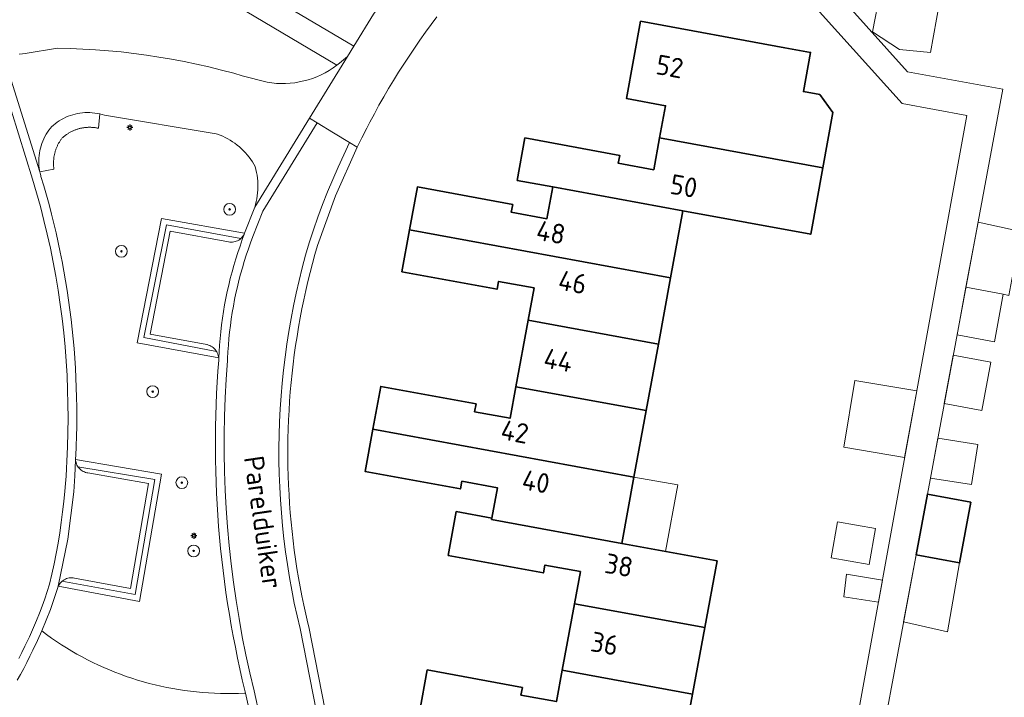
# Model space of a CAD drawing. Header units: metres. Extents: x 152610 to 160096, y 456114 to 462495.
# Tile 616 of 656: x 158819 to 158886, y 460806 to 460852. Entities that reach past the tile are written whole.
import ezdxf
from ezdxf.enums import TextEntityAlignment as Align

# ---------------------------------------------------------------- set-up
doc = ezdxf.new("R2010")
doc.units = ezdxf.units.M
doc.header["$LTSCALE"] = 0.5
doc.layers.get('0').update_dxf_attribs({"linetype": 'CONTINUOUS'})
for name, color, linetype, lineweight in [('B-PV-GR-BEPLANTING_CULTUUR_BOSPLANTSOEN-GV', 251, 'CONTINUOUS', 18), ('B-PV-GR-BOOM-S', 251, 'CONTINUOUS', 25), ('B-PV-IE-MEUBILAIR-S', 251, 'CONTINUOUS', 25), ('B-PV-IE-TERREINAFSCHEIDING_KUNSTMATIG_MUUR-G', 251, 'IE-TERREINAFSCHEIDING_KUNSTMATIG-SO', 18), ('B-PV-OG-BEBOUWING-GV', 6, 'CONTINUOUS', 35), ('B-PV-OG-BEBOUWING-T18', 1, 'CONTINUOUS', 18), ('B-PV-OG-BEBOUWING_OVERBOUWING-GV', 251, 'CONTINUOUS', 18), ('B-PV-OG-BEBOUWING_SCHUUR-GV', 251, 'CONTINUOUS', 18), ('B-PV-OG-TERREIN_BEGROEID-GV', 251, 'CONTINUOUS', 18), ('B-PV-OG-TOPOGRAFIE-T18', 1, 'CONTINUOUS', 18), ('B-PV-VH-HALFVERHARDING_GRAVEL-GV', 251, 'CONTINUOUS', 18), ('B-PV-VH-OPENVERHARDING_BETONSTRAATSTEEN-GV', 251, 'CONTINUOUS', 18), ('B-PV-VH-OPENVERHARDING_STRAATBAKSTEEN-GV', 251, 'CONTINUOUS', 18), ('B-PV-VH-OPENVERHARDING_TEGEL-GV', 251, 'CONTINUOUS', 18)]:
    doc.layers.add(name, color=color, linetype=linetype, lineweight=lineweight)
doc.styles.add('NLCS-ISO', font='NLCS-ISO.ttf')
doc.styles.add('NLCS-ISO-M750-T18', font='NLCS-ISO.ttf', dxfattribs={"height": 1.35})
doc.linetypes.add('IE-TERREINAFSCHEIDING_KUNSTMATIG-SO', pattern='A,4,[82,NLCS.SHX,S=0.75,R=90,X=0,Y=0],4,-2', length=10)

# ---------------------------------------------------------------- blocks, each defined once
blk = doc.blocks.new('SIE-MEUBILAIR_PAAL_LICHTMAST-SO')
for points in [[(-0.62, 0), (-1, 0)], [(-0.71, 0.71), (-0.44, 0.44)], [(0, 1), (0, 0.62)], [(0.44, 0.44), (0.71, 0.71)], [(1, 0), (0.62, 0)], [(-0.71, -0.71), (-0.44, -0.44)], [(0, -0.62), (0, -1)], [(0.44, -0.44), (0.71, -0.71)]]:
    blk.add_lwpolyline(points)
blk.add_circle((0, 0), 0.5)
blk = doc.blocks.new('SGR-BOOM_GBKN-SO')
at = {"linetype": 'ByBlock', "lineweight": 18}
h = blk.add_hatch(color=0, dxfattribs=at)
h.dxf.hatch_style = 1
edge = h.paths.add_edge_path()
edge.add_arc((0, 0), 0.25, 0, 360)
at = {"color": 0, "linetype": 'ByBlock', "lineweight": 18}
for radius in [2, 0.25]:
    blk.add_circle((0, 0), radius, dxfattribs=at)
at = {"color": 0, "linetype": 'ByBlock', "lineweight": 18, "style": 'NLCS-ISO'}
blk.add_attdef('SOORT', (2.5, 0), '', height=1.5, dxfattribs=at)

msp = doc.modelspace()

# ---------------------------------------------------------------- linework, layer by layer
at = {"layer": 'B-PV-GR-BEPLANTING_CULTUUR_BOSPLANTSOEN-GV', "flags": 128}
for points in [[(158843.141, 460864.558), (158841.636, 460867.19), (158839.266, 460866.44), (158836.952, 460864.113), (158834.852, 460861.862), (158834.226, 460857.298), (158832.705, 460853.588), (158840.75, 460848.789), (158840.757, 460848.793), (158840.937, 460848.936), (158841.481, 460849.386), (158841.912, 460850.087), (158836.501, 460853.294), (158836.187, 460853.697), (158836.32, 460854.189), (158841.068, 460859.903), (158846.101, 460856.314), (158846.597, 460857.055), (158846.893, 460857.981), (158846.806, 460858.704), (158846.671, 460859.255), (158845.814, 460860.861), (158844.649, 460862.366)], [(158824.819, 460845.443), (158824.669, 460845.483), (158824.576, 460844.511), (158824.53, 460844.521), (158824.484, 460844.53), (158824.437, 460844.539), (158824.391, 460844.547), (158824.344, 460844.554), (158824.297, 460844.56), (158824.25, 460844.565), (158824.203, 460844.569), (158824.156, 460844.573), (158824.109, 460844.576), (158824.062, 460844.578), (158824.015, 460844.579), (158823.968, 460844.579), (158823.921, 460844.578), (158823.874, 460844.577), (158823.826, 460844.575), (158823.779, 460844.572), (158823.732, 460844.568), (158823.685, 460844.564), (158823.639, 460844.558), (158823.592, 460844.552), (158823.545, 460844.545), (158823.499, 460844.537), (158823.452, 460844.529), (158823.406, 460844.519), (158823.36, 460844.509), (158823.314, 460844.498), (158823.268, 460844.486), (158823.223, 460844.473), (158823.178, 460844.46), (158823.133, 460844.446), (158823.088, 460844.431), (158823.044, 460844.415), (158822.999, 460844.399), (158822.955, 460844.381), (158822.912, 460844.363), (158822.869, 460844.344), (158822.826, 460844.325), (158822.783, 460844.305), (158822.741, 460844.284), (158822.699, 460844.262), (158822.658, 460844.239), (158822.617, 460844.216), (158822.576, 460844.192), (158822.536, 460844.168), (158822.496, 460844.142), (158822.457, 460844.116), (158822.418, 460844.089), (158822.379, 460844.062), (158822.341, 460844.034), (158822.304, 460844.005), (158822.267, 460843.976), (158822.23, 460843.946), (158822.194, 460843.916), (158822.159, 460843.884), (158822.124, 460843.852), (158822.09, 460843.82), (158822.061, 460843.78), (158822.032, 460843.74), (158822.005, 460843.7), (158821.977, 460843.659), (158821.951, 460843.617), (158821.925, 460843.576), (158821.9, 460843.533), (158821.876, 460843.49), (158821.853, 460843.447), (158821.83, 460843.403), (158821.809, 460843.359), (158821.788, 460843.315), (158821.767, 460843.27), (158821.748, 460843.225), (158821.729, 460843.18), (158821.711, 460843.134), (158821.694, 460843.088), (158821.678, 460843.041), (158821.663, 460842.995), (158821.648, 460842.948), (158821.634, 460842.9), (158821.621, 460842.853), (158821.609, 460842.806), (158821.598, 460842.758), (158821.587, 460842.71), (158821.578, 460842.661), (158821.569, 460842.613), (158821.561, 460842.565), (158821.554, 460842.516), (158821.548, 460842.467), (158821.543, 460842.418), (158821.539, 460842.369), (158821.535, 460842.32), (158821.532, 460842.271), (158821.531, 460842.222), (158821.53, 460842.173), (158821.53, 460842.124), (158821.53, 460842.075), (158821.532, 460842.025), (158821.534, 460841.976), (158821.538, 460841.927), (158821.542, 460841.878), (158821.547, 460841.83), (158821.553, 460841.781), (158821.56, 460841.732), (158820.597, 460841.563), (158820.616, 460841.467), (158820.657, 460841.301), (158820.674, 460841.24), (158820.865, 460840.606), (158821.049, 460839.97), (158821.225, 460839.331), (158821.393, 460838.69), (158821.553, 460838.048), (158821.706, 460837.403), (158821.851, 460836.757), (158821.988, 460836.109), (158822.117, 460835.459), (158822.238, 460834.808), (158822.352, 460834.156), (158822.457, 460833.502), (158822.555, 460832.847), (158822.645, 460832.191), (158822.726, 460831.533), (158822.8, 460830.875), (158822.866, 460830.216), (158822.924, 460829.556), (158822.974, 460828.896), (158823.016, 460828.235), (158823.05, 460827.573), (158823.076, 460826.912), (158823.094, 460826.249), (158823.104, 460825.587), (158823.106, 460824.925), (158823.1, 460824.263), (158823.086, 460823.6), (158823.064, 460822.938), (158823.034, 460822.277), (158823.025, 460822.105), (158823.024, 460822.043), (158823.028, 460821.981), (158823.029, 460822.012), (158828.85, 460821.016), (158827.352, 460812.39), (158821.851, 460813.417), (158821.832, 460813.372), (158821.814, 460813.327), (158821.313, 460811.838), (158820.732, 460810.378), (158821.059, 460810.134), (158821.391, 460809.897), (158821.728, 460809.666), (158822.069, 460809.442), (158822.415, 460809.224), (158822.764, 460809.014), (158823.118, 460808.81), (158823.476, 460808.613), (158823.837, 460808.423), (158824.202, 460808.24), (158824.571, 460808.065), (158824.943, 460807.897), (158825.318, 460807.736), (158825.696, 460807.582), (158826.078, 460807.436), (158826.462, 460807.298), (158826.848, 460807.167), (158827.238, 460807.043), (158827.629, 460806.928), (158828.023, 460806.819), (158828.418, 460806.719), (158828.816, 460806.627), (158829.215, 460806.542), (158829.616, 460806.465), (158830.019, 460806.396), (158830.422, 460806.335), (158830.827, 460806.282), (158831.233, 460806.236), (158831.639, 460806.199), (158832.046, 460806.17), (158832.454, 460806.148), (158832.862, 460806.135), (158833.27, 460806.13), (158833.679, 460806.132), (158834.087, 460806.143), (158834.494, 460806.161), (158834.558, 460806.165), (158834.515, 460806.34), (158834.341, 460807.073), (158834.175, 460807.807), (158834.017, 460808.543), (158833.867, 460809.281), (158833.724, 460810.021), (158833.589, 460810.761), (158833.462, 460811.504), (158833.343, 460812.247), (158833.232, 460812.992), (158833.129, 460813.738), (158833.034, 460814.485), (158832.947, 460815.233), (158832.867, 460815.981), (158832.796, 460816.731), (158832.733, 460817.481), (158832.677, 460818.232), (158832.63, 460818.984), (158832.591, 460819.736), (158832.559, 460820.488), (158832.536, 460821.24), (158832.52, 460821.993), (158832.513, 460822.746), (158832.513, 460823.499), (158832.522, 460824.252), (158832.538, 460825.005), (158832.563, 460825.758), (158832.595, 460826.51), (158832.636, 460827.262), (158832.685, 460828.013), (158832.741, 460828.764), (158832.744, 460828.839), (158832.743, 460828.915), (158827.2, 460829.936), (158828.849, 460838.396), (158834.499, 460837.379), (158835.191, 460839.145), (158835.244, 460839.338), (158835.289, 460839.532), (158835.327, 460839.729), (158835.356, 460839.927), (158835.378, 460840.125), (158835.391, 460840.325), (158835.397, 460840.524), (158835.395, 460840.724), (158835.384, 460840.924), (158835.366, 460841.123), (158835.34, 460841.321), (158835.305, 460841.518), (158835.263, 460841.714), (158835.214, 460841.906), (158835.213, 460841.909), (158835.12, 460842.077), (158835.02, 460842.241), (158834.913, 460842.4), (158834.8, 460842.556), (158834.68, 460842.706), (158834.554, 460842.851), (158834.422, 460842.991), (158834.285, 460843.125), (158834.142, 460843.253), (158833.994, 460843.375), (158833.841, 460843.491), (158833.683, 460843.6), (158833.521, 460843.703), (158833.354, 460843.799), (158833.184, 460843.888), (158833.01, 460843.97), (158832.833, 460844.044), (158832.653, 460844.111), (158832.556, 460844.144), (158824.979, 460845.392)]]:
    msp.add_lwpolyline(points, close=True, dxfattribs=at)
msp.add_lwpolyline([(158834.938, 460804.426), (158834.558, 460806.165), (158834.494, 460806.161), (158834.087, 460806.143), (158833.679, 460806.132), (158833.27, 460806.13), (158832.862, 460806.135), (158832.454, 460806.148), (158832.046, 460806.17), (158831.639, 460806.199), (158831.233, 460806.236), (158830.827, 460806.282), (158830.422, 460806.335), (158830.019, 460806.396), (158829.616, 460806.465), (158829.215, 460806.542), (158828.816, 460806.627), (158828.418, 460806.719), (158828.023, 460806.819), (158827.629, 460806.928), (158827.238, 460807.043), (158826.848, 460807.167), (158826.462, 460807.298), (158826.078, 460807.436), (158825.696, 460807.582), (158825.318, 460807.736), (158824.943, 460807.897), (158824.571, 460808.065), (158824.202, 460808.24), (158823.837, 460808.423), (158823.476, 460808.613), (158823.118, 460808.81), (158822.764, 460809.014), (158822.415, 460809.224), (158822.069, 460809.442), (158821.728, 460809.666), (158821.391, 460809.897), (158821.059, 460810.134), (158820.732, 460810.378), (158820.439, 460809.722), (158820.129, 460809.074), (158819.929, 460808.658), (158819.721, 460808.246), (158819.506, 460807.837), (158819.285, 460807.432), (158819.056, 460807.031)], dxfattribs=at)
at = {"layer": 'B-PV-IE-TERREINAFSCHEIDING_KUNSTMATIG_MUUR-G', "flags": 128}
for points in [[(158834.228, 460837.033), (158829.189, 460837.967), (158827.657, 460830.299), (158832.583, 460829.347)], [(158823.174, 460821.527), (158828.399, 460820.656), (158827.068, 460812.853), (158822.085, 460813.769)]]:
    msp.add_lwpolyline(points, dxfattribs=at)
at = {"layer": 'B-PV-OG-BEBOUWING-GV', "flags": 128}
for points in [[(158871.159, 460849.984), (158861.369, 460851.784), (158860.406, 460846.536), (158863.061, 460846.047), (158862.66, 460843.861), (158873.737, 460841.82), (158874.422, 460845.574), (158873.527, 460846.795), (158872.415, 460846.998), (158872.905, 460849.663)], [(158873.737, 460841.82), (158862.66, 460843.861), (158862.263, 460841.7), (158859.852, 460842.142), (158859.949, 460842.674), (158853.518, 460843.853), (158852.991, 460840.972), (158855.401, 460840.529), (158864.238, 460838.906), (158872.914, 460837.313)], [(158852.691, 460839.346), (158846.225, 460840.534), (158845.689, 460837.614), (158863.402, 460834.359), (158864.238, 460838.906), (158855.401, 460840.529), (158855.005, 460838.372), (158852.594, 460838.815)], [(158863.402, 460834.359), (158845.689, 460837.614), (158845.166, 460834.77), (158851.632, 460833.584), (158851.729, 460834.111), (158854.14, 460833.668), (158853.737, 460831.474), (158862.574, 460829.85)], [(158862.574, 460829.85), (158853.737, 460831.474), (158852.909, 460826.967), (158861.746, 460825.342)], [(158850.204, 460825.792), (158843.734, 460826.982), (158843.203, 460824.089), (158860.918, 460820.834), (158861.746, 460825.342), (158852.909, 460826.967), (158852.515, 460824.82), (158850.105, 460825.263)], [(158860.918, 460820.834), (158843.203, 460824.089), (158842.674, 460821.21), (158849.142, 460820.02), (158849.239, 460820.549), (158851.65, 460820.106), (158851.271, 460818.048), (158851.253, 460817.949), (158860.09, 460816.325)], [(158883.781, 460819.128), (158880.831, 460819.677), (158880.063, 460815.55), (158883.013, 460815.005)], [(158851.271, 460818.048), (158848.861, 460818.491), (158848.313, 460815.512), (158854.771, 460814.324), (158854.869, 460814.853), (158857.279, 460814.41), (158856.879, 460812.231), (158865.717, 460810.607), (158866.552, 460815.137), (158860.09, 460816.325), (158851.253, 460817.949)], [(158865.717, 460810.607), (158856.879, 460812.231), (158856.051, 460807.723), (158864.885, 460806.099)], [(158853.344, 460806.552), (158846.886, 460807.739), (158846.353, 460804.844), (158864.054, 460801.591), (158864.885, 460806.099), (158856.051, 460807.723), (158855.658, 460805.58), (158853.247, 460806.022)]]:
    msp.add_lwpolyline(points, close=True, dxfattribs=at)
at = {"layer": 'B-PV-OG-BEBOUWING_OVERBOUWING-GV', "flags": 128}
for points in [[(158883.446, 460833.719), (158885.969, 460833.239), (158886.358, 460833.165), (158887.175, 460837.498), (158884.27, 460838.143)], [(158863.884, 460820.291), (158860.918, 460820.834), (158860.09, 460816.325), (158863.05, 460815.781)], [(158883.013, 460815.005), (158880.063, 460815.55), (158879.214, 460810.993), (158882.193, 460810.31)]]:
    msp.add_lwpolyline(points, close=True, dxfattribs=at)
at = {"layer": 'B-PV-OG-BEBOUWING_SCHUUR-GV', "flags": 128}
for points in [[(158881.64, 460853.059), (158877.621, 460853.762), (158877.104, 460851.051), (158878.932, 460849.871), (158881.047, 460849.666)], [(158885.969, 460833.239), (158883.446, 460833.719), (158882.843, 460830.482), (158885.377, 460830.005)], [(158885.135, 460828.634), (158882.588, 460829.109), (158881.976, 460825.825), (158884.522, 460825.349)], [(158880.102, 460826.687), (158875.904, 460827.387), (158875.149, 460822.856), (158879.282, 460822.167)], [(158884.242, 460823.051), (158881.537, 460823.468), (158881.032, 460820.758), (158883.822, 460820.328)], [(158877.312, 460817.33), (158874.737, 460817.793), (158874.299, 460815.354), (158876.874, 460814.892)], [(158877.771, 460813.836), (158875.349, 460814.243), (158875.158, 460812.704), (158877.5, 460812.342)]]:
    msp.add_lwpolyline(points, close=True, dxfattribs=at)
at = {"layer": 'B-PV-OG-TERREIN_BEGROEID-GV', "flags": 128}
msp.add_lwpolyline([(158819.189, 460849.541), (158819.432, 460849.56), (158819.6, 460849.583), (158821.793, 460849.944), (158822.658, 460849.926), (158823.523, 460849.891), (158824.387, 460849.841), (158825.25, 460849.775), (158826.111, 460849.693), (158826.971, 460849.595), (158827.829, 460849.481), (158828.684, 460849.351), (158829.537, 460849.206), (158830.387, 460849.044), (158831.234, 460848.867), (158832.078, 460848.675), (158832.918, 460848.467), (158833.754, 460848.243), (158834.328, 460848.08), (158836.029, 460847.634), (158836.339, 460847.59), (158836.65, 460847.561), (158836.963, 460847.548), (158837.276, 460847.552), (158837.588, 460847.571), (158837.899, 460847.606), (158838.208, 460847.657), (158838.513, 460847.723), (158838.815, 460847.806), (158839.112, 460847.903), (158839.404, 460848.016), (158839.69, 460848.143), (158839.969, 460848.285), (158840.24, 460848.441), (158840.503, 460848.611), (158840.75, 460848.789), (158832.705, 460853.588)], dxfattribs=at)
at = {"layer": 'B-PV-VH-HALFVERHARDING_GRAVEL-GV', "flags": 128}
for points in [[(158872.463, 460853.584), (158879.107, 460846.188), (158883.494, 460845.383), (158874.36, 460795.036)], [(158876.512, 460796.484), (158880.063, 460815.55), (158880.831, 460819.677), (158885.949, 460847.158), (158879.486, 460848.352), (158875.277, 460853.038)]]:
    msp.add_lwpolyline(points, dxfattribs=at)
at = {"layer": 'B-PV-VH-OPENVERHARDING_BETONSTRAATSTEEN-GV', "flags": 128}
msp.add_lwpolyline([(158818.311, 460848.855), (158820.597, 460841.563), (158820.583, 460841.635), (158820.558, 460841.804), (158820.541, 460841.974), (158820.532, 460842.145), (158820.53, 460842.315), (158820.537, 460842.486), (158820.552, 460842.657), (158820.575, 460842.826), (158820.605, 460842.994), (158820.644, 460843.161), (158820.69, 460843.325), (158820.744, 460843.487), (158820.805, 460843.647), (158820.874, 460843.803), (158820.95, 460843.956), (158821.033, 460844.106), (158821.123, 460844.251), (158821.22, 460844.392), (158821.323, 460844.528), (158821.395, 460844.599), (158821.519, 460844.713), (158821.648, 460844.82), (158821.782, 460844.921), (158821.92, 460845.016), (158822.063, 460845.104), (158822.21, 460845.185), (158822.361, 460845.259), (158822.515, 460845.325), (158822.672, 460845.385), (158822.832, 460845.436), (158822.994, 460845.48), (158823.158, 460845.516), (158823.323, 460845.545), (158823.49, 460845.565), (158823.657, 460845.578), (158823.825, 460845.582), (158823.993, 460845.579), (158824.16, 460845.568), (158824.327, 460845.548), (158824.493, 460845.521), (158824.657, 460845.486), (158824.669, 460845.483), (158824.819, 460845.443), (158824.979, 460845.392), (158832.556, 460844.144), (158832.653, 460844.111), (158832.833, 460844.044), (158833.01, 460843.97), (158833.184, 460843.888), (158833.354, 460843.799), (158833.521, 460843.703), (158833.683, 460843.6), (158833.841, 460843.491), (158833.994, 460843.375), (158834.142, 460843.253), (158834.285, 460843.125), (158834.422, 460842.991), (158834.554, 460842.851), (158834.68, 460842.706), (158834.8, 460842.556), (158834.913, 460842.4), (158835.02, 460842.241), (158835.12, 460842.077), (158835.213, 460841.909), (158835.214, 460841.906), (158835.263, 460841.714), (158835.305, 460841.518), (158835.34, 460841.321), (158835.366, 460841.123), (158835.384, 460840.924), (158835.395, 460840.724), (158835.397, 460840.524), (158835.391, 460840.325), (158835.378, 460840.125), (158835.356, 460839.927), (158835.327, 460839.729), (158835.289, 460839.532), (158835.244, 460839.338), (158835.191, 460839.145), (158838.906, 460845.193), (158841.481, 460849.386), (158840.937, 460848.936), (158840.757, 460848.793), (158840.75, 460848.789), (158840.503, 460848.611), (158840.24, 460848.441), (158839.969, 460848.285), (158839.69, 460848.143), (158839.404, 460848.016), (158839.112, 460847.903), (158838.815, 460847.806), (158838.513, 460847.723), (158838.208, 460847.657), (158837.899, 460847.606), (158837.588, 460847.571), (158837.276, 460847.552), (158836.963, 460847.548), (158836.65, 460847.561), (158836.339, 460847.59), (158836.029, 460847.634), (158834.328, 460848.08), (158833.754, 460848.243), (158832.918, 460848.467), (158832.078, 460848.675), (158831.234, 460848.867), (158830.387, 460849.044), (158829.537, 460849.206), (158828.684, 460849.351), (158827.829, 460849.481), (158826.971, 460849.595), (158826.111, 460849.693), (158825.25, 460849.775), (158824.387, 460849.841), (158823.523, 460849.891), (158822.658, 460849.926), (158821.793, 460849.944), (158819.6, 460849.583), (158819.432, 460849.56), (158819.189, 460849.541)], dxfattribs=at)
for points in [[(158823.993, 460845.579), (158823.825, 460845.582), (158823.657, 460845.578), (158823.49, 460845.565), (158823.323, 460845.545), (158823.158, 460845.516), (158822.994, 460845.48), (158822.832, 460845.436), (158822.672, 460845.385), (158822.515, 460845.325), (158822.361, 460845.259), (158822.21, 460845.185), (158822.063, 460845.104), (158821.92, 460845.016), (158821.782, 460844.921), (158821.648, 460844.82), (158821.519, 460844.713), (158821.395, 460844.599), (158821.323, 460844.528), (158821.22, 460844.392), (158821.123, 460844.251), (158821.033, 460844.106), (158820.95, 460843.956), (158820.874, 460843.803), (158820.805, 460843.647), (158820.744, 460843.487), (158820.69, 460843.325), (158820.644, 460843.161), (158820.605, 460842.994), (158820.575, 460842.826), (158820.552, 460842.657), (158820.537, 460842.486), (158820.53, 460842.315), (158820.532, 460842.145), (158820.541, 460841.974), (158820.558, 460841.804), (158820.583, 460841.635), (158820.597, 460841.563), (158821.56, 460841.732), (158821.553, 460841.781), (158821.547, 460841.83), (158821.542, 460841.878), (158821.538, 460841.927), (158821.534, 460841.976), (158821.532, 460842.025), (158821.53, 460842.075), (158821.53, 460842.124), (158821.53, 460842.173), (158821.531, 460842.222), (158821.532, 460842.271), (158821.535, 460842.32), (158821.539, 460842.369), (158821.543, 460842.418), (158821.548, 460842.467), (158821.554, 460842.516), (158821.561, 460842.565), (158821.569, 460842.613), (158821.578, 460842.661), (158821.587, 460842.71), (158821.598, 460842.758), (158821.609, 460842.806), (158821.621, 460842.853), (158821.634, 460842.9), (158821.648, 460842.948), (158821.663, 460842.995), (158821.678, 460843.041), (158821.694, 460843.088), (158821.711, 460843.134), (158821.729, 460843.18), (158821.748, 460843.225), (158821.767, 460843.27), (158821.788, 460843.315), (158821.809, 460843.359), (158821.83, 460843.403), (158821.853, 460843.447), (158821.876, 460843.49), (158821.9, 460843.533), (158821.925, 460843.576), (158821.951, 460843.617), (158821.977, 460843.659), (158822.005, 460843.7), (158822.032, 460843.74), (158822.061, 460843.78), (158822.09, 460843.82), (158822.124, 460843.852), (158822.159, 460843.884), (158822.194, 460843.916), (158822.23, 460843.946), (158822.267, 460843.976), (158822.304, 460844.005), (158822.341, 460844.034), (158822.379, 460844.062), (158822.418, 460844.089), (158822.457, 460844.116), (158822.496, 460844.142), (158822.536, 460844.168), (158822.576, 460844.192), (158822.617, 460844.216), (158822.658, 460844.239), (158822.699, 460844.262), (158822.741, 460844.284), (158822.783, 460844.305), (158822.826, 460844.325), (158822.869, 460844.344), (158822.912, 460844.363), (158822.955, 460844.381), (158822.999, 460844.399), (158823.044, 460844.415), (158823.088, 460844.431), (158823.133, 460844.446), (158823.178, 460844.46), (158823.223, 460844.473), (158823.268, 460844.486), (158823.314, 460844.498), (158823.36, 460844.509), (158823.406, 460844.519), (158823.452, 460844.529), (158823.499, 460844.537), (158823.545, 460844.545), (158823.592, 460844.552), (158823.639, 460844.558), (158823.685, 460844.564), (158823.732, 460844.568), (158823.779, 460844.572), (158823.826, 460844.575), (158823.874, 460844.577), (158823.921, 460844.578), (158823.968, 460844.579), (158824.015, 460844.579), (158824.062, 460844.578), (158824.109, 460844.576), (158824.156, 460844.573), (158824.203, 460844.569), (158824.25, 460844.565), (158824.297, 460844.56), (158824.344, 460844.554), (158824.391, 460844.547), (158824.437, 460844.539), (158824.484, 460844.53), (158824.53, 460844.521), (158824.576, 460844.511), (158824.669, 460845.483), (158824.657, 460845.486), (158824.493, 460845.521), (158824.327, 460845.548), (158824.16, 460845.568)], [(158834.499, 460837.379), (158828.849, 460838.396), (158827.2, 460829.936), (158832.743, 460828.915), (158832.73, 460829.005), (158832.709, 460829.094), (158832.681, 460829.181), (158832.644, 460829.264), (158832.601, 460829.344), (158832.551, 460829.42), (158832.495, 460829.492), (158832.432, 460829.558), (158832.364, 460829.619), (158832.29, 460829.673), (158832.213, 460829.72), (158832.131, 460829.761), (158832.046, 460829.795), (158831.959, 460829.82), (158831.925, 460829.828), (158828.08, 460830.536), (158829.443, 460837.524), (158833.401, 460836.793), (158833.49, 460836.781), (158833.58, 460836.777), (158833.669, 460836.782), (158833.758, 460836.794), (158833.846, 460836.814), (158833.931, 460836.842), (158834.014, 460836.877), (158834.093, 460836.92), (158834.168, 460836.969), (158834.238, 460837.025), (158834.303, 460837.087), (158834.362, 460837.154), (158834.415, 460837.226), (158834.462, 460837.303)], [(158828.85, 460821.016), (158823.029, 460822.012), (158823.028, 460821.981), (158823.04, 460821.894), (158823.059, 460821.808), (158823.086, 460821.725), (158823.121, 460821.644), (158823.163, 460821.567), (158823.211, 460821.494), (158823.266, 460821.426), (158823.327, 460821.363), (158823.394, 460821.306), (158823.465, 460821.255), (158823.541, 460821.211), (158823.621, 460821.174), (158823.703, 460821.144), (158823.788, 460821.122), (158823.857, 460821.11), (158827.983, 460820.404), (158826.744, 460813.266), (158822.941, 460813.976), (158822.853, 460813.989), (158822.764, 460813.994), (158822.674, 460813.99), (158822.586, 460813.979), (158822.499, 460813.96), (158822.414, 460813.934), (158822.331, 460813.899), (158822.252, 460813.858), (158822.177, 460813.809), (158822.107, 460813.755), (158822.042, 460813.694), (158821.982, 460813.627), (158821.929, 460813.555), (158821.883, 460813.479), (158821.851, 460813.417), (158827.352, 460812.39)]]:
    msp.add_lwpolyline(points, close=True, dxfattribs=at)
at = {"layer": 'B-PV-VH-OPENVERHARDING_STRAATBAKSTEEN-GV', "flags": 128}
for points in [[(158843.243, 460852.254), (158841.912, 460850.087), (158841.481, 460849.386), (158838.906, 460845.193), (158839.418, 460844.88), (158840.537, 460844.194), (158841.615, 460843.535), (158842.129, 460843.22), (158842.451, 460843.874), (158842.782, 460844.524), (158842.991, 460844.925), (158843.3, 460845.5), (158843.615, 460846.072), (158843.938, 460846.64), (158844.267, 460847.204), (158844.604, 460847.764), (158844.947, 460848.319), (158845.297, 460848.871), (158845.653, 460849.418), (158846.017, 460849.961), (158846.387, 460850.499), (158846.763, 460851.033), (158847.146, 460851.562), (158847.536, 460852.086)], [(158817.714, 460848.755), (158820.101, 460841.062), (158820.377, 460840.133), (158820.637, 460839.199), (158820.88, 460838.261), (158821.107, 460837.318), (158821.317, 460836.372), (158821.51, 460835.422), (158821.686, 460834.469), (158821.846, 460833.513), (158821.988, 460832.554), (158822.114, 460831.593), (158822.223, 460830.63), (158822.314, 460829.665), (158822.389, 460828.699), (158822.446, 460827.731), (158822.486, 460826.763), (158822.51, 460825.794), (158822.516, 460824.824), (158822.505, 460823.855), (158822.476, 460822.886), (158822.431, 460821.918), (158822.406, 460821.409), (158822.376, 460820.899), (158822.34, 460820.39), (158822.298, 460819.882), (158822.229, 460819.171), (158822.149, 460818.462), (158822.057, 460817.754), (158821.953, 460817.048), (158821.837, 460816.343), (158821.709, 460815.641), (158821.57, 460814.941), (158821.419, 460814.243), (158821.256, 460813.548), (158821.099, 460813.051), (158820.933, 460812.558), (158820.758, 460812.067), (158820.574, 460811.58), (158820.382, 460811.096), (158820.181, 460810.615), (158820.04, 460810.294), (158819.894, 460809.974), (158819.745, 460809.656), (158819.591, 460809.34), (158819.389, 460808.923), (158819.18, 460808.509)], [(158819.18, 460808.509), (158819.389, 460808.923), (158819.591, 460809.34), (158819.745, 460809.656), (158819.894, 460809.974), (158820.04, 460810.294), (158820.181, 460810.615), (158820.382, 460811.096), (158820.574, 460811.58), (158820.758, 460812.067), (158820.933, 460812.558), (158821.099, 460813.051), (158821.256, 460813.548), (158821.419, 460814.243), (158821.57, 460814.941), (158821.709, 460815.641), (158821.837, 460816.343), (158821.953, 460817.048), (158822.057, 460817.754), (158822.149, 460818.462), (158822.229, 460819.171), (158822.298, 460819.882), (158822.34, 460820.39), (158822.376, 460820.899), (158822.406, 460821.409), (158822.431, 460821.918), (158822.476, 460822.886), (158822.505, 460823.855), (158822.516, 460824.824), (158822.51, 460825.794), (158822.486, 460826.763), (158822.446, 460827.731), (158822.389, 460828.699), (158822.314, 460829.665), (158822.223, 460830.63), (158822.114, 460831.593), (158821.988, 460832.554), (158821.846, 460833.513), (158821.686, 460834.469), (158821.51, 460835.422), (158821.317, 460836.372), (158821.107, 460837.318), (158820.88, 460838.261), (158820.637, 460839.199), (158820.377, 460840.133), (158820.101, 460841.062), (158817.714, 460848.755)], [(158819.056, 460807.031), (158819.285, 460807.432), (158819.506, 460807.837), (158819.721, 460808.246), (158819.929, 460808.658), (158820.129, 460809.074), (158820.439, 460809.722), (158820.732, 460810.378), (158821.313, 460811.838), (158821.814, 460813.327), (158821.832, 460813.372), (158821.851, 460813.417), (158822.494, 460816.603), (158822.896, 460819.829), (158822.978, 460820.92), (158823.028, 460821.981), (158823.024, 460822.043), (158823.025, 460822.105), (158823.034, 460822.277), (158823.064, 460822.938), (158823.086, 460823.6), (158823.1, 460824.263), (158823.106, 460824.925), (158823.104, 460825.587), (158823.094, 460826.249), (158823.076, 460826.912), (158823.05, 460827.573), (158823.016, 460828.235), (158822.974, 460828.896), (158822.924, 460829.556), (158822.866, 460830.216), (158822.8, 460830.875), (158822.726, 460831.533), (158822.645, 460832.191), (158822.555, 460832.847), (158822.457, 460833.502), (158822.352, 460834.156), (158822.238, 460834.808), (158822.117, 460835.459), (158821.988, 460836.109), (158821.851, 460836.757), (158821.706, 460837.403), (158821.553, 460838.048), (158821.393, 460838.69), (158821.225, 460839.331), (158821.049, 460839.97), (158820.865, 460840.606), (158820.674, 460841.24), (158820.657, 460841.301), (158820.616, 460841.467), (158820.597, 460841.563), (158818.311, 460848.855)], [(158835.524, 460804.554), (158835.141, 460806.308), (158834.853, 460807.529), (158834.586, 460808.755), (158834.341, 460809.985), (158834.119, 460811.22), (158833.918, 460812.458), (158833.74, 460813.7), (158833.584, 460814.944), (158833.45, 460816.192), (158833.338, 460817.441), (158833.249, 460818.692), (158833.182, 460819.945), (158833.137, 460821.199), (158833.115, 460822.453), (158833.115, 460823.707), (158833.137, 460824.962), (158833.182, 460826.215), (158833.249, 460827.468), (158833.339, 460828.719), (158833.341, 460828.762), (158833.342, 460828.805), (158833.342, 460828.848), (158833.342, 460828.891), (158833.364, 460829.337), (158833.393, 460829.782), (158833.43, 460830.227), (158833.475, 460830.672), (158833.528, 460831.115), (158833.588, 460831.558), (158833.656, 460831.999), (158833.731, 460832.439), (158833.815, 460832.878), (158833.905, 460833.315), (158834.004, 460833.75), (158834.109, 460834.184), (158834.223, 460834.616), (158834.344, 460835.046), (158834.472, 460835.473), (158834.607, 460835.899), (158834.75, 460836.322), (158834.9, 460836.742), (158835.058, 460837.16), (158835.73, 460838.876), (158839.418, 460844.88), (158838.906, 460845.193), (158835.191, 460839.145), (158834.499, 460837.379), (158834.337, 460836.949), (158834.183, 460836.516), (158834.036, 460836.081), (158833.896, 460835.643), (158833.764, 460835.203), (158833.64, 460834.761), (158833.524, 460834.316), (158833.416, 460833.87), (158833.315, 460833.421), (158833.222, 460832.971), (158833.137, 460832.52), (158833.06, 460832.067), (158832.99, 460831.613), (158832.929, 460831.157), (158832.875, 460830.701), (158832.83, 460830.244), (158832.792, 460829.786), (158832.763, 460829.327), (158832.743, 460828.915), (158832.744, 460828.839), (158832.741, 460828.764), (158832.685, 460828.013), (158832.636, 460827.262), (158832.595, 460826.51), (158832.563, 460825.758), (158832.538, 460825.005), (158832.522, 460824.252), (158832.513, 460823.499), (158832.513, 460822.746), (158832.52, 460821.993), (158832.536, 460821.24), (158832.559, 460820.488), (158832.591, 460819.736), (158832.63, 460818.984), (158832.677, 460818.232), (158832.733, 460817.481), (158832.796, 460816.731), (158832.867, 460815.981), (158832.947, 460815.233), (158833.034, 460814.485), (158833.129, 460813.738), (158833.232, 460812.992), (158833.343, 460812.247), (158833.462, 460811.504), (158833.589, 460810.761), (158833.724, 460810.021), (158833.867, 460809.281), (158834.017, 460808.543), (158834.175, 460807.807), (158834.341, 460807.073), (158834.515, 460806.34), (158834.558, 460806.165), (158834.938, 460804.426)], [(158840.254, 460800.392), (158838.255, 460810.55), (158838.054, 460811.41), (158837.868, 460812.274), (158837.698, 460813.141), (158837.542, 460814.01), (158837.402, 460814.883), (158837.276, 460815.757), (158837.166, 460816.633), (158837.072, 460817.512), (158836.992, 460818.392), (158836.929, 460819.273), (158836.88, 460820.155), (158836.847, 460821.038), (158836.829, 460821.921), (158836.827, 460822.804), (158836.84, 460823.688), (158836.869, 460824.571), (158836.912, 460825.453), (158836.972, 460826.334), (158837.046, 460827.215), (158837.136, 460828.093), (158837.242, 460828.97), (158837.362, 460829.846), (158837.498, 460830.718), (158837.649, 460831.589), (158837.815, 460832.457), (158837.997, 460833.321), (158838.193, 460834.183), (158838.405, 460835.04), (158838.631, 460835.894), (158838.872, 460836.744), (158839.164, 460837.612), (158839.471, 460838.476), (158839.792, 460839.334), (158840.128, 460840.186), (158840.478, 460841.033), (158840.843, 460841.873), (158841.222, 460842.707), (158841.615, 460843.535), (158840.537, 460844.194), (158839.418, 460844.88), (158835.73, 460838.876), (158835.058, 460837.16), (158834.9, 460836.742), (158834.75, 460836.322), (158834.607, 460835.899), (158834.472, 460835.473), (158834.344, 460835.046), (158834.223, 460834.616), (158834.109, 460834.184), (158834.004, 460833.75), (158833.905, 460833.315), (158833.815, 460832.878), (158833.731, 460832.439), (158833.656, 460831.999), (158833.588, 460831.558), (158833.528, 460831.115), (158833.475, 460830.672), (158833.43, 460830.227), (158833.393, 460829.782), (158833.364, 460829.337), (158833.342, 460828.891), (158833.342, 460828.848), (158833.342, 460828.805), (158833.341, 460828.762), (158833.339, 460828.719), (158833.249, 460827.468), (158833.182, 460826.215), (158833.137, 460824.962), (158833.115, 460823.707), (158833.115, 460822.453), (158833.137, 460821.199), (158833.182, 460819.945), (158833.249, 460818.692), (158833.338, 460817.441), (158833.45, 460816.192), (158833.584, 460814.944), (158833.74, 460813.7), (158833.918, 460812.458), (158834.119, 460811.22), (158834.341, 460809.985), (158834.586, 460808.755), (158834.853, 460807.529), (158835.141, 460806.308), (158835.524, 460804.554)], [(158840.843, 460800.508), (158838.844, 460810.666), (158838.788, 460810.899), (158838.645, 460811.516), (158838.51, 460812.134), (158838.383, 460812.755), (158838.264, 460813.376), (158838.153, 460813.999), (158838.05, 460814.624), (158837.954, 460815.25), (158837.867, 460815.877), (158837.787, 460816.505), (158837.715, 460817.134), (158837.652, 460817.764), (158837.596, 460818.394), (158837.548, 460819.025), (158837.508, 460819.657), (158837.476, 460820.29), (158837.452, 460820.922), (158837.436, 460821.555), (158837.429, 460822.188), (158837.429, 460822.821), (158837.437, 460823.454), (158837.453, 460824.087), (158837.477, 460824.72), (158837.509, 460825.352), (158837.549, 460825.984), (158837.597, 460826.615), (158837.653, 460827.245), (158837.718, 460827.875), (158837.79, 460828.504), (158837.869, 460829.132), (158837.957, 460829.759), (158838.053, 460830.385), (158838.157, 460831.009), (158838.268, 460831.633), (158838.388, 460832.254), (158838.515, 460832.874), (158838.65, 460833.493), (158838.793, 460834.11), (158838.944, 460834.725), (158839.102, 460835.337), (158839.268, 460835.948), (158839.442, 460836.557), (158840.674, 460839.934), (158842.129, 460843.22), (158841.615, 460843.535), (158841.222, 460842.707), (158840.843, 460841.873), (158840.478, 460841.033), (158840.128, 460840.186), (158839.792, 460839.334), (158839.471, 460838.476), (158839.164, 460837.612), (158838.872, 460836.744), (158838.631, 460835.894), (158838.405, 460835.04), (158838.193, 460834.183), (158837.997, 460833.321), (158837.815, 460832.457), (158837.649, 460831.589), (158837.498, 460830.718), (158837.362, 460829.846), (158837.242, 460828.97), (158837.136, 460828.093), (158837.046, 460827.215), (158836.972, 460826.334), (158836.912, 460825.453), (158836.869, 460824.571), (158836.84, 460823.688), (158836.827, 460822.804), (158836.829, 460821.921), (158836.847, 460821.038), (158836.88, 460820.155), (158836.929, 460819.273), (158836.992, 460818.392), (158837.072, 460817.512), (158837.166, 460816.633), (158837.276, 460815.757), (158837.402, 460814.883), (158837.542, 460814.01), (158837.698, 460813.141), (158837.868, 460812.274), (158838.054, 460811.41), (158838.255, 460810.55), (158840.254, 460800.392)]]:
    msp.add_lwpolyline(points, dxfattribs=at)
at = {"layer": 'B-PV-VH-OPENVERHARDING_TEGEL-GV', "flags": 128}
for points in [[(158846.101, 460856.314), (158841.068, 460859.903), (158836.32, 460854.189), (158836.187, 460853.697), (158836.501, 460853.294), (158841.912, 460850.087), (158843.243, 460852.254)], [(158833.401, 460836.793), (158829.443, 460837.524), (158828.08, 460830.536), (158831.925, 460829.828), (158831.959, 460829.82), (158832.046, 460829.795), (158832.131, 460829.761), (158832.213, 460829.72), (158832.29, 460829.673), (158832.364, 460829.619), (158832.432, 460829.558), (158832.495, 460829.492), (158832.551, 460829.42), (158832.601, 460829.344), (158832.644, 460829.264), (158832.681, 460829.181), (158832.709, 460829.094), (158832.73, 460829.005), (158832.743, 460828.915), (158832.763, 460829.327), (158832.792, 460829.786), (158832.83, 460830.244), (158832.875, 460830.701), (158832.929, 460831.157), (158832.99, 460831.613), (158833.06, 460832.067), (158833.137, 460832.52), (158833.222, 460832.971), (158833.315, 460833.421), (158833.416, 460833.87), (158833.524, 460834.316), (158833.64, 460834.761), (158833.764, 460835.203), (158833.896, 460835.643), (158834.036, 460836.081), (158834.183, 460836.516), (158834.337, 460836.949), (158834.499, 460837.379), (158834.462, 460837.303), (158834.415, 460837.226), (158834.362, 460837.154), (158834.303, 460837.087), (158834.238, 460837.025), (158834.168, 460836.969), (158834.093, 460836.92), (158834.014, 460836.877), (158833.931, 460836.842), (158833.846, 460836.814), (158833.758, 460836.794), (158833.669, 460836.782), (158833.58, 460836.777), (158833.49, 460836.781)], [(158823.04, 460821.894), (158823.028, 460821.981), (158822.978, 460820.92), (158822.896, 460819.829), (158822.494, 460816.603), (158821.851, 460813.417), (158821.883, 460813.479), (158821.929, 460813.555), (158821.982, 460813.627), (158822.042, 460813.694), (158822.107, 460813.755), (158822.177, 460813.809), (158822.252, 460813.858), (158822.331, 460813.899), (158822.414, 460813.934), (158822.499, 460813.96), (158822.586, 460813.979), (158822.674, 460813.99), (158822.764, 460813.994), (158822.853, 460813.989), (158822.941, 460813.976), (158826.744, 460813.266), (158827.983, 460820.404), (158823.857, 460821.11), (158823.788, 460821.122), (158823.703, 460821.144), (158823.621, 460821.174), (158823.541, 460821.211), (158823.465, 460821.255), (158823.394, 460821.306), (158823.327, 460821.363), (158823.266, 460821.426), (158823.211, 460821.494), (158823.163, 460821.567), (158823.121, 460821.644), (158823.086, 460821.725), (158823.059, 460821.808)]]:
    msp.add_lwpolyline(points, close=True, dxfattribs=at)

# ---------------------------------------------------------------- block references
at = {"layer": 'B-PV-GR-BOOM-S', "xscale": 0.2, "yscale": 0.2, "zscale": 0.2}
for p in [(158833.478, 460839.007), (158826.136, 460836.158), (158828.258, 460826.632), (158830.236, 460820.451), (158831.038, 460815.815)]:
    msp.add_blockref('SGR-BOOM_GBKN-SO', p, dxfattribs=at)
at = {"layer": 'B-PV-IE-MEUBILAIR-S', "xscale": 0.2, "yscale": 0.2, "zscale": 0.2}
for p in [(158826.708, 460844.56), (158831.053, 460816.846)]:
    msp.add_blockref('SIE-MEUBILAIR_PAAL_LICHTMAST-SO', p, dxfattribs=at)

# ---------------------------------------------------------------- texts
at = {"layer": 'B-PV-OG-BEBOUWING-T18', "style": 'NLCS-ISO-M750-T18'}
for s, p in [('52', (158863.346, 460848.709)), ('50', (158864.299, 460840.587)), ('48', (158855.285, 460837.446)), ('46', (158856.754, 460834.06)), ('44', (158855.782, 460828.769)), ('42', (158852.835, 460823.908)), ('40', (158854.267, 460820.517)), ('38', (158859.9, 460814.84)), ('36', (158858.924, 460809.525))]:
    msp.add_text(s, height=1.35, rotation=349.6, dxfattribs=at).set_placement(p, align=Align.MIDDLE)
at = {"layer": 'B-PV-OG-TOPOGRAFIE-T18', "style": 'NLCS-ISO-M750-T18'}
msp.add_text('Parelduiker', height=1.35, rotation=278.4, dxfattribs=at).set_placement((158835.765, 460817.758), align=Align.MIDDLE)

doc.saveas('drawing.dxf')
